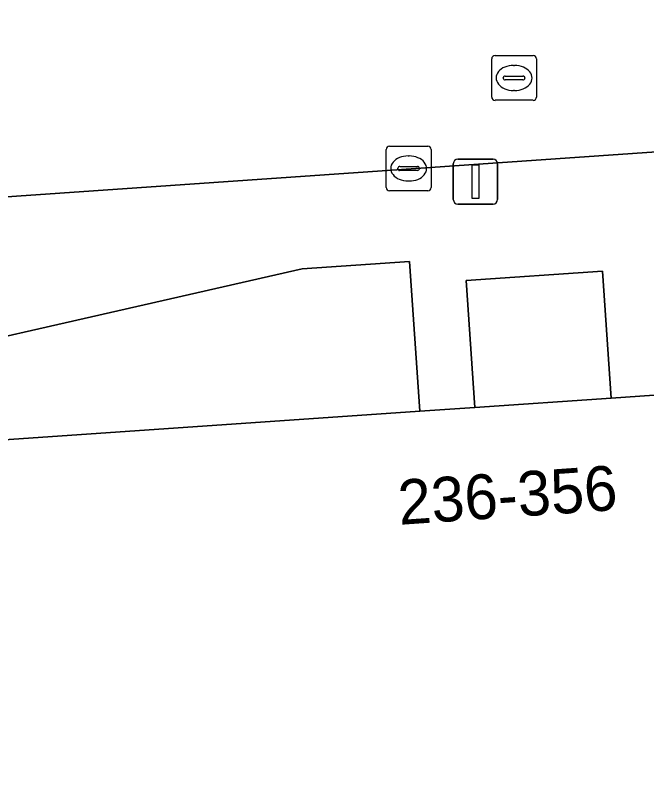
# Model space of a CAD drawing. Extents: x 161248 to 161848, y 384871 to 385383.
# Drawn here: x 161724.81 to 161738.91, y 385022.34 to 385039.74 of the extents above; entities that cross this region are included whole.
import ezdxf

# ---------------------------------------------------------------- set-up
doc = ezdxf.new("R2010")
doc.units = 0
for name, color, linetype in [('IMGEO_Kolk', 7, 'Continuous'), ('IMGEO_Lichtmast', 7, 'Continuous'), ('IMGEO_Pand', 7, 'Continuous'), ('IMGEO_Pand_nummerreeks', 7, 'Continuous'), ('IMGEO_Rijbaan_lokaal_open', 7, 'Continuous'), ('IMGEO_Rioolput', 7, 'Continuous'), ('IMGEO_Voetpad_gesloten', 7, 'Continuous'), ('IMGEO_Voetpad_open', 7, 'Continuous')]:
    doc.layers.add(name, color=color, linetype=linetype)

msp = doc.modelspace()

# ---------------------------------------------------------------- linework, layer by layer
at = {"layer": 'IMGEO_Kolk'}
for p, q in [((161733.17, 385036.821), (161734.022, 385036.821)), ((161733.095, 385035.895), (161733.095, 385036.747)), ((161733.583, 385036.601), (161733.608, 385036.601)), ((161734.096, 385036.747), (161734.096, 385035.895)), ((161733.354, 385036.315), (161733.354, 385036.327)), ((161733.792, 385036.278), (161733.394, 385036.278)), ((161733.397, 385036.364), (161733.795, 385036.364)), ((161733.838, 385036.327), (161733.838, 385036.315)), ((161733.606, 385036.041), (161733.581, 385036.041)), ((161734.022, 385035.821), (161733.17, 385035.821))]:
    msp.add_line(p, q, dxfattribs=at)
for points in [[(161733.17, 385036.821), (161734.022, 385036.821)], [(161733.095, 385035.895), (161733.095, 385036.747)], [(161734.096, 385036.747), (161734.096, 385035.895)], [(161734.022, 385035.821), (161733.17, 385035.821)]]:
    msp.add_lwpolyline(points, dxfattribs=at)
for centre, radius, start, end in [((161733.172, 385036.745), 0.0765, 91.552, 178.448), ((161733.172, 385036.745), 0.0765, 91.552, 178.448), ((161734.02, 385036.745), 0.0765, 1.552, 88.448), ((161734.02, 385036.745), 0.0765, 1.552, 88.448), ((161733.394, 385036.324), 0.0403, 85.8775, 175.7526), ((161733.391, 385036.314), 0.0366, 178.938, 274.7102), ((161733.795, 385036.321), 0.043, 264.8664, 352.4533), ((161733.799, 385036.326), 0.0386, 1.7309, 96.639), ((161733.172, 385035.897), 0.0765, 181.552, 268.448), ((161733.172, 385035.897), 0.0765, 181.552, 268.448), ((161734.02, 385035.897), 0.0765, 271.552, 358.448), ((161734.02, 385035.897), 0.0765, 271.552, 358.448)]:
    msp.add_arc(centre, radius, start, end, dxfattribs=at)
for centre, major_axis, ratio, start_param, end_param in [((161733.582, 385036.321), (-0.387, 0.002), 0.722429, 4.712389, 7.853982), ((161733.607, 385036.321), (-0.39, 0.002), 0.717154, 1.570796, 4.712389)]:
    msp.add_ellipse(centre, major_axis=major_axis, ratio=ratio, start_param=start_param, end_param=end_param, dxfattribs=at)
at = {"layer": 'IMGEO_Lichtmast'}
for p, q in [((161734.594, 385035.627), (161734.594, 385036.427)), ((161734.594, 385036.427), (161734.594, 385035.627)), ((161734.694, 385036.527), (161735.484, 385036.527)), ((161735.484, 385036.527), (161734.694, 385036.527)), ((161735.584, 385036.427), (161735.584, 385035.627)), ((161735.584, 385035.627), (161735.584, 385036.427)), ((161735.484, 385035.527), (161734.694, 385035.527)), ((161734.694, 385035.527), (161735.484, 385035.527))]:
    msp.add_line(p, q, dxfattribs=at)
msp.add_lwpolyline([(161735.014, 385036.402), (161735.164, 385036.402), (161735.164, 385035.652), (161735.014, 385035.652), (161735.014, 385036.402)], dxfattribs=at)
for centre, start, end in [((161734.694, 385036.427), 90, 180), ((161734.694, 385036.427), 90, 180), ((161735.484, 385036.427), 0, 90), ((161735.484, 385036.427), 360, 90), ((161734.694, 385035.627), 180, 270), ((161734.694, 385035.627), 180, 270), ((161735.484, 385035.627), 270, 0), ((161735.484, 385035.627), 270, 0)]:
    msp.add_arc(centre, 0.1, start, end, dxfattribs=at)
at = {"layer": 'IMGEO_Pand'}
msp.add_lwpolyline([(161751.957, 385031.79), (161751.933, 385032.139), (161748.382, 385031.895), (161748.302, 385033.074), (161740.116, 385032.512), (161740.196, 385031.334), (161739.938, 385031.316), (161738.121, 385031.192), (161735.078, 385030.983), (161733.843, 385030.898), (161718.617, 385029.853), (161718.317, 385029.832), (161719.17, 385017.398), (161724.584, 385017.77), (161732.765, 385018.331), (161739.219, 385018.774), (161742.462, 385018.996), (161747.65, 385019.352), (161752.787, 385019.705)], close=True, dxfattribs=at)
at = {"layer": 'IMGEO_Rijbaan_lokaal_open'}
msp.add_lwpolyline([(161711.062, 385034.751), (161739.564, 385036.724), (161739.279, 385040.858)], dxfattribs=at)
at = {"layer": 'IMGEO_Rioolput'}
for p, q in [((161735.451, 385037.917), (161735.451, 385038.769)), ((161735.526, 385038.843), (161736.378, 385038.843)), ((161736.452, 385038.769), (161736.452, 385037.917)), ((161735.939, 385038.623), (161735.964, 385038.623)), ((161735.71, 385038.337), (161735.71, 385038.349)), ((161735.753, 385038.386), (161736.151, 385038.386)), ((161736.194, 385038.349), (161736.194, 385038.337)), ((161736.148, 385038.3), (161735.75, 385038.3)), ((161735.962, 385038.063), (161735.937, 385038.063)), ((161736.378, 385037.843), (161735.526, 385037.843))]:
    msp.add_line(p, q, dxfattribs=at)
for points in [[(161735.451, 385037.917), (161735.451, 385038.769)], [(161735.526, 385038.843), (161736.378, 385038.843)], [(161736.452, 385038.769), (161736.452, 385037.917)], [(161736.378, 385037.843), (161735.526, 385037.843)]]:
    msp.add_lwpolyline(points, dxfattribs=at)
for centre, radius, start, end in [((161735.528, 385038.767), 0.0765, 91.552, 178.448), ((161735.528, 385038.767), 0.0765, 91.552, 178.448), ((161736.376, 385038.767), 0.0765, 1.552, 88.448), ((161736.376, 385038.767), 0.0765, 1.552, 88.448), ((161735.75, 385038.346), 0.0403, 85.8775, 175.7526), ((161735.747, 385038.336), 0.0366, 178.938, 274.7102), ((161736.151, 385038.343), 0.043, 264.8664, 352.4533), ((161736.155, 385038.348), 0.0386, 1.7309, 96.639), ((161735.528, 385037.919), 0.0765, 181.552, 268.448), ((161735.528, 385037.919), 0.0765, 181.552, 268.448), ((161736.376, 385037.919), 0.0765, 271.552, 358.448), ((161736.376, 385037.919), 0.0765, 271.552, 358.448)]:
    msp.add_arc(centre, radius, start, end, dxfattribs=at)
for centre, major_axis, ratio, start_param, end_param in [((161735.938, 385038.343), (-0.387, 0.002), 0.722429, 4.712389, 7.853982), ((161735.963, 385038.343), (-0.39, 0.002), 0.717154, 1.570796, 4.712389)]:
    msp.add_ellipse(centre, major_axis=major_axis, ratio=ratio, start_param=start_param, end_param=end_param, dxfattribs=at)
at = {"layer": 'IMGEO_Voetpad_gesloten'}
msp.add_lwpolyline([(161733.612, 385034.241), (161731.218, 385034.077), (161718.526, 385031.19), (161718.617, 385029.853), (161733.843, 385030.898)], close=True, dxfattribs=at)
at = {"layer": 'IMGEO_Voetpad_open'}
msp.add_lwpolyline([(161719.37, 385014.49), (161719.238, 385016.402), (161719.17, 385017.398), (161718.317, 385029.832), (161718.617, 385029.853), (161718.526, 385031.19), (161731.218, 385034.077), (161733.612, 385034.241), (161733.843, 385030.898), (161735.078, 385030.983), (161734.884, 385033.817), (161737.927, 385034.026), (161738.121, 385031.192), (161739.938, 385031.316), (161739.564, 385036.724), (161711.062, 385034.751)], dxfattribs=at)
msp.add_lwpolyline([(161735.078, 385030.983), (161738.121, 385031.192), (161737.927, 385034.026), (161734.884, 385033.817)], close=True, dxfattribs=at)

# ---------------------------------------------------------------- texts
at = {"layer": 'IMGEO_Pand_nummerreeks'}
msp.add_text('236-356', height=1, rotation=3.9305, dxfattribs=at).set_placement((161733.39, 385028.361))

doc.saveas('drawing.dxf')
